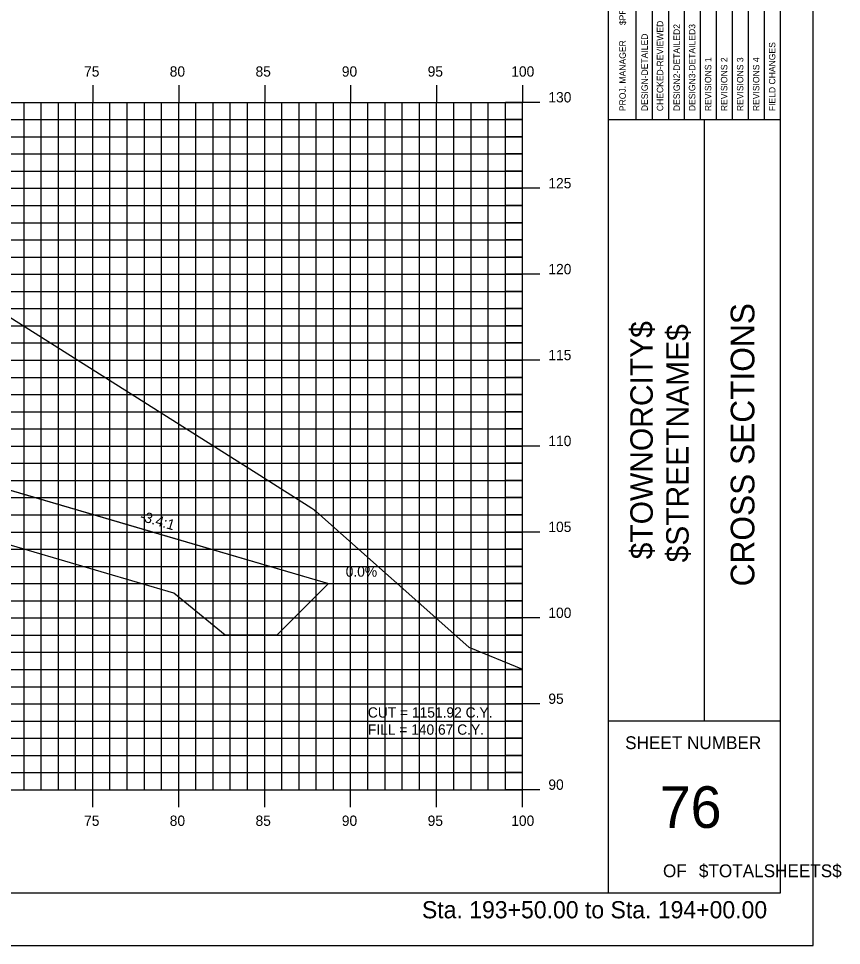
# Model space of a CAD drawing. Extents: x 850598 to 870284, y 366541 to 366651.
# Drawn here: x 862918.2 to 862966.1, y 366541.2 to 366595.1 of the extents above; entities that cross this region are included whole.
import ezdxf

# ---------------------------------------------------------------- set-up
doc = ezdxf.new("R2010")
doc.units = 0
for name, color, linetype in [('ANNOTATION', 7, 'Continuous'), ('BORDER', 7, 'Continuous'), ('D_Drainage_RipRap', 7, 'Continuous'), ('D_Roadway_Centerline', 7, 'Continuous'), ('D_Roadway_SlopeLines', 7, 'Continuous'), ('D_Text_Standard', 7, 'Continuous'), ('H_V ANNOTATION', 7, 'Continuous'), ('HIGHWAY_TITLE', 7, 'Continuous'), ('MAJOR', 7, 'Continuous'), ('MINOR', 7, 'Continuous'), ('PLOT BOUNDARY', 7, 'Continuous'), ('S_Roadway_Centerline', 7, 'Continuous')]:
    doc.layers.add(name, color=color, linetype=linetype)

msp = doc.modelspace()

# ---------------------------------------------------------------- linework, layer by layer
at = {"layer": 'BORDER'}
for p, q in [((862952.507, 366544.225), (862952.507, 366649.225)), ((862962.507, 366544.225), (862962.507, 366649.225)), ((862952.507, 366589.228), (862962.507, 366589.228)), ((862958.098, 366554.228), (862958.098, 366589.228)), ((862952.507, 366554.228), (862962.507, 366554.228)), ((862802.507, 366544.225), (862962.507, 366544.225))]:
    msp.add_line(p, q, dxfattribs=at)
for points in [[(862955.055, 366589.231), (862955.055, 366606.728)], [(862955.986, 366606.728), (862955.986, 366589.231)], [(862956.918, 366589.231), (862956.918, 366606.728)], [(862957.85, 366589.231), (862957.85, 366606.728)], [(862958.781, 366589.231), (862958.781, 366606.728)], [(862959.713, 366589.231), (862959.713, 366606.728)], [(862960.645, 366589.231), (862960.645, 366606.728)], [(862961.576, 366589.231), (862961.576, 366606.728)], [(862954.123, 366589.231), (862954.123, 366606.022)]]:
    msp.add_lwpolyline(points, dxfattribs=at)
at = {"layer": 'D_Drainage_RipRap'}
msp.add_lwpolyline([(862915.764, 366568.225), (862926.351, 366565.119), (862936.213, 366562.225), (862933.213, 366559.225), (862930.213, 366559.225), (862927.213, 366561.669), (862916.626, 366564.775), (862915.764, 366566.725), (862870.586, 366579.981), (862870.586, 366581.481)], close=True, dxfattribs=at)
at = {"layer": 'D_Roadway_Centerline'}
msp.add_lwpolyline([(862815.738, 366577.42), (862822.507, 366579.676), (862826.309, 366580.944), (862832.507, 366583.009), (862836.507, 366583.249), (862847.507, 366583.579), (862858.507, 366583.843), (862862.507, 366583.619), (862864.507, 366583.507), (862870.586, 366581.481), (862915.764, 366568.225), (862926.351, 366565.119), (862936.213, 366562.225), (862940.213, 366562.225)], dxfattribs=at)
at = {"layer": 'D_Roadway_SlopeLines'}
msp.add_lwpolyline([(862870.586, 366581.481), (862936.213, 366562.225), (862936.213, 366562.225)], dxfattribs=at)
at = {"layer": 'MAJOR'}
for p, q in [((862922.507, 366591.227), (862922.507, 366590.225)), ((862922.507, 366591.227), (862922.507, 366590.225)), ((862927.507, 366591.227), (862927.507, 366590.225)), ((862927.507, 366591.227), (862927.507, 366590.225)), ((862932.507, 366591.227), (862932.507, 366590.225)), ((862932.507, 366591.227), (862932.507, 366590.225)), ((862937.507, 366591.227), (862937.507, 366590.225)), ((862937.507, 366591.227), (862937.507, 366590.225)), ((862942.507, 366591.227), (862942.507, 366590.225)), ((862942.507, 366591.227), (862942.507, 366590.225)), ((862947.507, 366591.227), (862947.507, 366590.225)), ((862947.507, 366591.227), (862947.507, 366590.225)), ((862807.507, 366590.225), (862947.507, 366590.225)), ((862807.507, 366590.225), (862947.507, 366590.225)), ((862807.507, 366590.225), (862947.507, 366590.225)), ((862807.507, 366590.225), (862947.507, 366590.225)), ((862922.507, 366550.225), (862922.507, 366590.225)), ((862922.507, 366550.225), (862922.507, 366590.225)), ((862927.507, 366550.225), (862927.507, 366590.225)), ((862927.507, 366550.225), (862927.507, 366590.225)), ((862932.507, 366550.225), (862932.507, 366590.225)), ((862932.507, 366550.225), (862932.507, 366590.225)), ((862937.507, 366550.225), (862937.507, 366590.225)), ((862937.507, 366550.225), (862937.507, 366590.225)), ((862942.507, 366550.225), (862942.507, 366590.225)), ((862942.507, 366550.225), (862942.507, 366590.225)), ((862948.509, 366590.225), (862946.505, 366590.225)), ((862948.509, 366590.225), (862946.505, 366590.225)), ((862947.507, 366550.225), (862947.507, 366590.225)), ((862947.507, 366550.225), (862947.507, 366590.225)), ((862947.507, 366550.225), (862947.507, 366590.225)), ((862947.507, 366550.225), (862947.507, 366590.225)), ((862807.507, 366585.225), (862947.507, 366585.225)), ((862807.507, 366585.225), (862947.507, 366585.225)), ((862948.509, 366585.225), (862946.505, 366585.225)), ((862948.509, 366585.225), (862946.505, 366585.225)), ((862807.507, 366580.225), (862947.507, 366580.225)), ((862807.507, 366580.225), (862947.507, 366580.225)), ((862948.509, 366580.225), (862946.505, 366580.225)), ((862948.509, 366580.225), (862946.505, 366580.225)), ((862807.507, 366575.225), (862947.507, 366575.225)), ((862807.507, 366575.225), (862947.507, 366575.225)), ((862948.509, 366575.225), (862946.505, 366575.225)), ((862948.509, 366575.225), (862946.505, 366575.225)), ((862807.507, 366570.225), (862947.507, 366570.225)), ((862807.507, 366570.225), (862947.507, 366570.225)), ((862948.509, 366570.225), (862946.505, 366570.225)), ((862948.509, 366570.225), (862946.505, 366570.225)), ((862807.507, 366565.225), (862947.507, 366565.225)), ((862807.507, 366565.225), (862947.507, 366565.225)), ((862948.509, 366565.225), (862946.505, 366565.225)), ((862948.509, 366565.225), (862946.505, 366565.225)), ((862807.507, 366560.225), (862947.507, 366560.225)), ((862807.507, 366560.225), (862947.507, 366560.225)), ((862948.509, 366560.225), (862946.505, 366560.225)), ((862948.509, 366560.225), (862946.505, 366560.225)), ((862807.507, 366555.225), (862947.507, 366555.225)), ((862807.507, 366555.225), (862947.507, 366555.225)), ((862948.509, 366555.225), (862946.505, 366555.225)), ((862948.509, 366555.225), (862946.505, 366555.225)), ((862807.507, 366550.225), (862947.507, 366550.225)), ((862807.507, 366550.225), (862947.507, 366550.225)), ((862807.507, 366550.225), (862947.507, 366550.225)), ((862807.507, 366550.225), (862947.507, 366550.225)), ((862922.507, 366549.223), (862922.507, 366550.225)), ((862922.507, 366549.223), (862922.507, 366550.225)), ((862927.507, 366549.223), (862927.507, 366550.225)), ((862927.507, 366549.223), (862927.507, 366550.225)), ((862932.507, 366549.223), (862932.507, 366550.225)), ((862932.507, 366549.223), (862932.507, 366550.225)), ((862937.507, 366549.223), (862937.507, 366550.225)), ((862937.507, 366549.223), (862937.507, 366550.225)), ((862942.507, 366549.223), (862942.507, 366550.225)), ((862942.507, 366549.223), (862942.507, 366550.225)), ((862948.509, 366550.225), (862946.505, 366550.225)), ((862948.509, 366550.225), (862946.505, 366550.225)), ((862947.507, 366549.223), (862947.507, 366550.225)), ((862947.507, 366549.223), (862947.507, 366550.225))]:
    msp.add_line(p, q, dxfattribs=at)
at = {"layer": 'MINOR'}
for p, q in [((862918.507, 366550.225), (862918.507, 366590.225)), ((862918.507, 366550.225), (862918.507, 366590.225)), ((862919.507, 366550.225), (862919.507, 366590.225)), ((862919.507, 366550.225), (862919.507, 366590.225)), ((862920.507, 366550.225), (862920.507, 366590.225)), ((862920.507, 366550.225), (862920.507, 366590.225)), ((862921.507, 366550.225), (862921.507, 366590.225)), ((862921.507, 366550.225), (862921.507, 366590.225)), ((862923.507, 366550.225), (862923.507, 366590.225)), ((862923.507, 366550.225), (862923.507, 366590.225)), ((862924.507, 366550.225), (862924.507, 366590.225)), ((862924.507, 366550.225), (862924.507, 366590.225)), ((862925.507, 366550.225), (862925.507, 366590.225)), ((862925.507, 366550.225), (862925.507, 366590.225)), ((862926.507, 366550.225), (862926.507, 366590.225)), ((862926.507, 366550.225), (862926.507, 366590.225)), ((862928.507, 366550.225), (862928.507, 366590.225)), ((862928.507, 366550.225), (862928.507, 366590.225)), ((862929.507, 366550.225), (862929.507, 366590.225)), ((862929.507, 366550.225), (862929.507, 366590.225)), ((862930.507, 366550.225), (862930.507, 366590.225)), ((862930.507, 366550.225), (862930.507, 366590.225)), ((862931.507, 366550.225), (862931.507, 366590.225)), ((862931.507, 366550.225), (862931.507, 366590.225)), ((862933.507, 366550.225), (862933.507, 366590.225)), ((862933.507, 366550.225), (862933.507, 366590.225)), ((862934.507, 366550.225), (862934.507, 366590.225)), ((862934.507, 366550.225), (862934.507, 366590.225)), ((862935.507, 366550.225), (862935.507, 366590.225)), ((862935.507, 366550.225), (862935.507, 366590.225)), ((862936.507, 366550.225), (862936.507, 366590.225)), ((862936.507, 366550.225), (862936.507, 366590.225)), ((862938.507, 366550.225), (862938.507, 366590.225)), ((862938.507, 366550.225), (862938.507, 366590.225)), ((862939.507, 366550.225), (862939.507, 366590.225)), ((862939.507, 366550.225), (862939.507, 366590.225)), ((862940.507, 366550.225), (862940.507, 366590.225)), ((862940.507, 366550.225), (862940.507, 366590.225)), ((862941.507, 366550.225), (862941.507, 366590.225)), ((862941.507, 366550.225), (862941.507, 366590.225)), ((862943.507, 366550.225), (862943.507, 366590.225)), ((862943.507, 366550.225), (862943.507, 366590.225)), ((862944.507, 366550.225), (862944.507, 366590.225)), ((862944.507, 366550.225), (862944.507, 366590.225)), ((862945.507, 366550.225), (862945.507, 366590.225)), ((862945.507, 366550.225), (862945.507, 366590.225)), ((862946.507, 366550.225), (862946.507, 366590.225)), ((862946.507, 366550.225), (862946.507, 366590.225)), ((862807.507, 366589.225), (862947.507, 366589.225)), ((862807.507, 366589.225), (862947.507, 366589.225)), ((862947.507, 366589.225), (862946.505, 366589.225)), ((862947.507, 366589.225), (862946.505, 366589.225)), ((862807.507, 366588.225), (862947.507, 366588.225)), ((862807.507, 366588.225), (862947.507, 366588.225)), ((862947.507, 366588.225), (862946.505, 366588.225)), ((862947.507, 366588.225), (862946.505, 366588.225)), ((862807.507, 366587.225), (862947.507, 366587.225)), ((862807.507, 366587.225), (862947.507, 366587.225)), ((862947.507, 366587.225), (862946.505, 366587.225)), ((862947.507, 366587.225), (862946.505, 366587.225)), ((862807.507, 366586.225), (862947.507, 366586.225)), ((862807.507, 366586.225), (862947.507, 366586.225)), ((862947.507, 366586.225), (862946.505, 366586.225)), ((862947.507, 366586.225), (862946.505, 366586.225)), ((862807.507, 366584.225), (862947.507, 366584.225)), ((862807.507, 366584.225), (862947.507, 366584.225)), ((862947.507, 366584.225), (862946.505, 366584.225)), ((862947.507, 366584.225), (862946.505, 366584.225)), ((862807.507, 366583.225), (862947.507, 366583.225)), ((862807.507, 366583.225), (862947.507, 366583.225)), ((862947.507, 366583.225), (862946.505, 366583.225)), ((862947.507, 366583.225), (862946.505, 366583.225)), ((862807.507, 366582.225), (862947.507, 366582.225)), ((862807.507, 366582.225), (862947.507, 366582.225)), ((862947.507, 366582.225), (862946.505, 366582.225)), ((862947.507, 366582.225), (862946.505, 366582.225)), ((862807.507, 366581.225), (862947.507, 366581.225)), ((862807.507, 366581.225), (862947.507, 366581.225)), ((862947.507, 366581.225), (862946.505, 366581.225)), ((862947.507, 366581.225), (862946.505, 366581.225)), ((862807.507, 366579.225), (862947.507, 366579.225)), ((862807.507, 366579.225), (862947.507, 366579.225)), ((862947.507, 366579.225), (862946.505, 366579.225)), ((862947.507, 366579.225), (862946.505, 366579.225)), ((862807.507, 366578.225), (862947.507, 366578.225)), ((862807.507, 366578.225), (862947.507, 366578.225)), ((862947.507, 366578.225), (862946.505, 366578.225)), ((862947.507, 366578.225), (862946.505, 366578.225)), ((862807.507, 366577.225), (862947.507, 366577.225)), ((862807.507, 366577.225), (862947.507, 366577.225)), ((862947.507, 366577.225), (862946.505, 366577.225)), ((862947.507, 366577.225), (862946.505, 366577.225)), ((862807.507, 366576.225), (862947.507, 366576.225)), ((862807.507, 366576.225), (862947.507, 366576.225)), ((862947.507, 366576.225), (862946.505, 366576.225)), ((862947.507, 366576.225), (862946.505, 366576.225)), ((862807.507, 366574.225), (862947.507, 366574.225)), ((862807.507, 366574.225), (862947.507, 366574.225)), ((862947.507, 366574.225), (862946.505, 366574.225)), ((862947.507, 366574.225), (862946.505, 366574.225)), ((862807.507, 366573.225), (862947.507, 366573.225)), ((862807.507, 366573.225), (862947.507, 366573.225)), ((862947.507, 366573.225), (862946.505, 366573.225)), ((862947.507, 366573.225), (862946.505, 366573.225)), ((862807.507, 366572.225), (862947.507, 366572.225)), ((862807.507, 366572.225), (862947.507, 366572.225)), ((862947.507, 366572.225), (862946.505, 366572.225)), ((862947.507, 366572.225), (862946.505, 366572.225)), ((862807.507, 366571.225), (862947.507, 366571.225)), ((862807.507, 366571.225), (862947.507, 366571.225)), ((862947.507, 366571.225), (862946.505, 366571.225)), ((862947.507, 366571.225), (862946.505, 366571.225)), ((862807.507, 366569.225), (862947.507, 366569.225)), ((862807.507, 366569.225), (862947.507, 366569.225)), ((862947.507, 366569.225), (862946.505, 366569.225)), ((862947.507, 366569.225), (862946.505, 366569.225)), ((862807.507, 366568.225), (862947.507, 366568.225)), ((862807.507, 366568.225), (862947.507, 366568.225)), ((862947.507, 366568.225), (862946.505, 366568.225)), ((862947.507, 366568.225), (862946.505, 366568.225)), ((862807.507, 366567.225), (862947.507, 366567.225)), ((862807.507, 366567.225), (862947.507, 366567.225)), ((862947.507, 366567.225), (862946.505, 366567.225)), ((862947.507, 366567.225), (862946.505, 366567.225)), ((862807.507, 366566.225), (862947.507, 366566.225)), ((862807.507, 366566.225), (862947.507, 366566.225)), ((862947.507, 366566.225), (862946.505, 366566.225)), ((862947.507, 366566.225), (862946.505, 366566.225)), ((862807.507, 366564.225), (862947.507, 366564.225)), ((862807.507, 366564.225), (862947.507, 366564.225)), ((862947.507, 366564.225), (862946.505, 366564.225)), ((862947.507, 366564.225), (862946.505, 366564.225)), ((862807.507, 366563.225), (862947.507, 366563.225)), ((862807.507, 366563.225), (862947.507, 366563.225)), ((862947.507, 366563.225), (862946.505, 366563.225)), ((862947.507, 366563.225), (862946.505, 366563.225)), ((862807.507, 366562.225), (862947.507, 366562.225)), ((862807.507, 366562.225), (862947.507, 366562.225)), ((862947.507, 366562.225), (862946.505, 366562.225)), ((862947.507, 366562.225), (862946.505, 366562.225)), ((862807.507, 366561.225), (862947.507, 366561.225)), ((862807.507, 366561.225), (862947.507, 366561.225)), ((862947.507, 366561.225), (862946.505, 366561.225)), ((862947.507, 366561.225), (862946.505, 366561.225)), ((862807.507, 366559.225), (862947.507, 366559.225)), ((862807.507, 366559.225), (862947.507, 366559.225)), ((862947.507, 366559.225), (862946.505, 366559.225)), ((862947.507, 366559.225), (862946.505, 366559.225)), ((862807.507, 366558.225), (862947.507, 366558.225)), ((862807.507, 366558.225), (862947.507, 366558.225)), ((862947.507, 366558.225), (862946.505, 366558.225)), ((862947.507, 366558.225), (862946.505, 366558.225)), ((862807.507, 366557.225), (862947.507, 366557.225)), ((862807.507, 366557.225), (862947.507, 366557.225)), ((862947.507, 366557.225), (862946.505, 366557.225)), ((862947.507, 366557.225), (862946.505, 366557.225)), ((862807.507, 366556.225), (862947.507, 366556.225)), ((862807.507, 366556.225), (862947.507, 366556.225)), ((862947.507, 366556.225), (862946.505, 366556.225)), ((862947.507, 366556.225), (862946.505, 366556.225)), ((862807.507, 366554.225), (862947.507, 366554.225)), ((862807.507, 366554.225), (862947.507, 366554.225)), ((862947.507, 366554.225), (862946.505, 366554.225)), ((862947.507, 366554.225), (862946.505, 366554.225)), ((862807.507, 366553.225), (862947.507, 366553.225)), ((862807.507, 366553.225), (862947.507, 366553.225)), ((862947.507, 366553.225), (862946.505, 366553.225)), ((862947.507, 366553.225), (862946.505, 366553.225)), ((862807.507, 366552.225), (862947.507, 366552.225)), ((862807.507, 366552.225), (862947.507, 366552.225)), ((862947.507, 366552.225), (862946.505, 366552.225)), ((862947.507, 366552.225), (862946.505, 366552.225)), ((862807.507, 366551.225), (862947.507, 366551.225)), ((862807.507, 366551.225), (862947.507, 366551.225)), ((862947.507, 366551.225), (862946.505, 366551.225)), ((862947.507, 366551.225), (862946.505, 366551.225))]:
    msp.add_line(p, q, dxfattribs=at)
at = {"layer": 'PLOT BOUNDARY'}
msp.add_lwpolyline([(862794.414, 366541.166), (862964.414, 366541.166), (862964.414, 366651.166), (862794.414, 366651.166)], close=True, dxfattribs=at)
at = {"layer": 'S_Roadway_Centerline'}
msp.add_lwpolyline([(862916.344, 366578.571), (862932.222, 366568.527), (862935.25, 366566.622), (862935.368, 366566.537), (862935.404, 366566.505), (862935.517, 366566.392), (862944.388, 366558.522), (862947.507, 366557.241)], dxfattribs=at)

# ---------------------------------------------------------------- texts
at = {"layer": 'ANNOTATION'}
msp.add_text('-3.4:1', height=0.6, rotation=343.6478, dxfattribs=at).set_placement((862925.206, 366565.897))
msp.add_text('0.0%', height=0.6, dxfattribs=at).set_placement((862937.218, 366562.625))
at = {"layer": 'BORDER'}
for s, height, rotation, p in [('$PROJMANAGER$', 0.37275, 90, (862953.511, 366594.723)), ('CHECKED-REVIEWED', 0.37275, 90, (862955.688, 366589.716)), ('DESIGN2-DETAILED2', 0.37275, 90, (862956.657, 366589.716)), ('DESIGN3-DETAILED3', 0.37275, 90, (862957.552, 366589.716)), ('PROJ. MANAGER', 0.37275, 90, (862953.511, 366589.716)), ('DESIGN-DETAILED', 0.37275, 90, (862954.794, 366589.716)), ('FIELD CHANGES', 0.37275, 90, (862962.21, 366589.716)), ('REVISIONS 1', 0.37275, 90, (862958.483, 366589.716)), ('REVISIONS 2', 0.37275, 90, (862959.415, 366589.716)), ('REVISIONS 3', 0.37275, 90, (862960.347, 366589.716)), ('REVISIONS 4', 0.37275, 90, (862961.278, 366589.716)), ('CROSS SECTIONS', 1.37787, 90, (862960.992, 366562.062)), ('SHEET NUMBER', 0.74527, 360, (862953.473, 366552.592)), ('76', 2.4194, 360, (862955.483, 366548.008)), ('OF', 0.7453, 360, (862955.674, 366545.138)), ('$TOTALSHEETS$', 0.74527, 360, (862957.764, 366545.138))]:
    msp.add_text(s, height=height, rotation=rotation, dxfattribs=at).set_placement(p)
at = {"layer": 'D_Text_Standard'}
for s, p in [('CUT = 1151.92 C.Y.', (862938.507, 366554.425)), ('FILL = 140.67 C.Y.', (862938.507, 366553.429))]:
    msp.add_text(s, height=0.6, dxfattribs=at).set_placement(p)
at = {"layer": 'H_V ANNOTATION'}
for s, height, p in [('75', 0.6, (862922.001, 366591.725)), ('80', 0.6, (862926.982, 366591.725)), ('85', 0.6, (862931.974, 366591.725)), ('90', 0.6, (862936.993, 366591.725)), ('95', 0.6, (862941.985, 366591.725)), ('100', 0.6, (862946.849, 366591.725)), ('130', 0.6, (862949.007, 366590.225)), ('125', 0.6, (862949.007, 366585.225)), ('120', 0.6, (862949.007, 366580.225)), ('115', 0.6, (862949.007, 366575.225)), ('110', 0.6, (862949.007, 366570.225)), ('105', 0.6, (862949.007, 366565.225)), ('100', 0.6, (862949.007, 366560.225)), ('95', 0.6, (862949.007, 366555.225)), ('90', 0.6, (862949.007, 366550.225)), ('75', 0.6, (862922.001, 366548.125)), ('80', 0.6, (862926.982, 366548.125)), ('85', 0.6, (862931.974, 366548.125)), ('90', 0.6, (862936.993, 366548.125)), ('95', 0.6, (862941.985, 366548.125)), ('100', 0.6, (862946.849, 366548.125)), ('Sta. 193+50.00 to Sta. 194+00.00', 1.0002, (862941.653, 366542.745))]:
    msp.add_text(s, height=height, dxfattribs=at).set_placement(p)
at = {"layer": 'HIGHWAY_TITLE'}
for s, p in [('$TOWNORCITY$', (862955.08, 366563.637)), ('$STREETNAME$', (862957.166, 366563.457))]:
    msp.add_text(s, height=1.30428, rotation=90, dxfattribs=at).set_placement(p)

doc.saveas('drawing.dxf')
